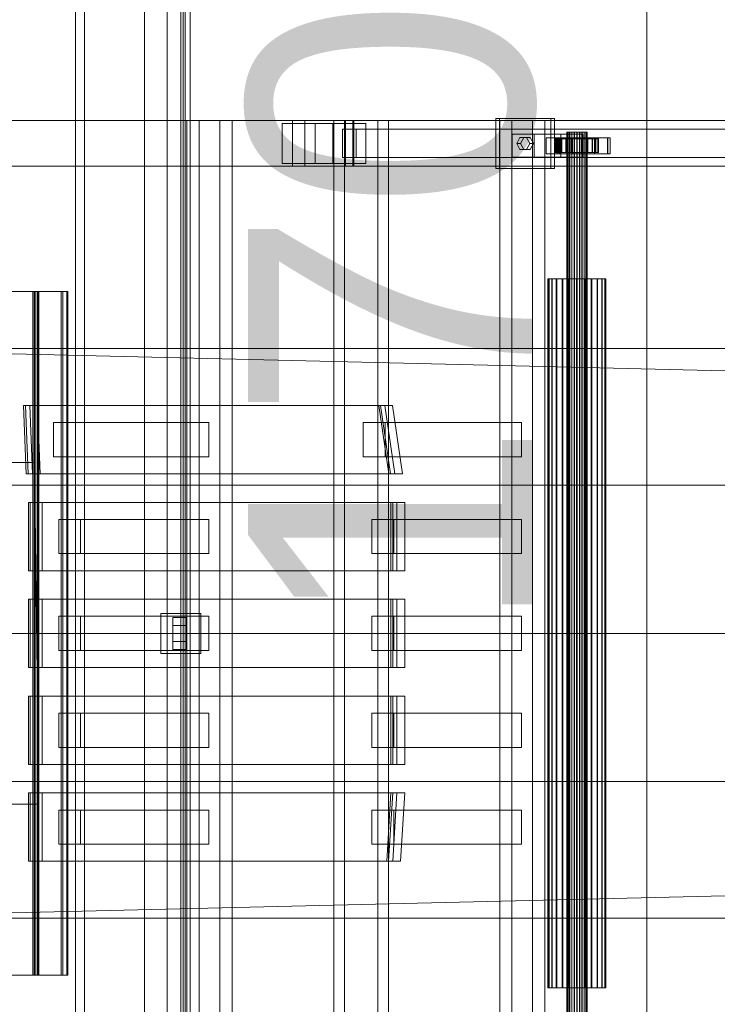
# Model space of a CAD drawing. Header units: millimetres. Extents: x -1970 to 61924, y -58230 to 6847.
# Tile 355 of 656: x 1200 to 1812, y -18325 to -17461. Entities that reach past the tile are written whole.
import ezdxf

# ---------------------------------------------------------------- set-up
doc = ezdxf.new("R2010")
doc.units = ezdxf.units.MM
for name, color, linetype, lineweight in [('COTAS_O', 1, 'Continuous', 0), ('COTAS_P', 1, 'Continuous', 0), ('superior_C01', 7, 'Continuous', 0), ('superior_dos-C01', 7, 'Continuous', 0), ('superior_tolva', 7, 'Continuous', 0)]:
    doc.layers.add(name, color=color, linetype=linetype, lineweight=lineweight)
doc.dimstyles.new('R19_100', dxfattribs={"dimtxt": 250, "dimasz": 150, "dimexe": 150, "dimexo": 80, "dimgap": 100, "dimtad": 1, "dimtih": 1, "dimtoh": 1, "dimdsep": 46, "dimcen": 0.09, "dimadec": 0, "dimazin": 0, "dimtfac": 1, "dimtdec": 4, "dimtofl": 0, "dimtmove": 0, "dimatfit": 3, "dimfxl": 1, "dimtolj": 1, "dimtzin": 0, "dimarcsym": 0})

# ---------------------------------------------------------------- blocks, each defined once
blk = doc.blocks.new('DIM_R26_32')
at = {"layer": 'COTAS_O'}
for p, q in [((649.2, -16275), (604.2, -16425)), ((1349.2, -16275), (649.2, -16275)), ((649.2, -19725), (649.2, -16275)), ((649.2, -16275), (694.2, -16425)), ((649.2, -19725), (604.2, -19575)), ((649.2, -19725), (694.2, -19575)), ((1349.2, -19725), (649.2, -19725))]:
    blk.add_line(p, q, dxfattribs=at)
blk.add_text('3450 O', height=250, rotation=90, dxfattribs=at).set_placement((549.2, -18000))
blk = doc.blocks.new('DIM_R26_33')
at = {"layer": 'COTAS_P'}
for p, q in [((850, -17150), (1750, -17150)), ((1750, -17150), (1705, -17300)), ((1750, -18850), (1750, -17150)), ((1750, -17150), (1795, -17300)), ((1750, -18850), (1705, -18700)), ((1750, -18850), (1795, -18700)), ((850, -18850), (1750, -18850))]:
    blk.add_line(p, q, dxfattribs=at)
blk.add_text('1700 P', height=250, rotation=90, dxfattribs=at).set_placement((1650, -18000))

msp = doc.modelspace()

# ---------------------------------------------------------------- linework, layer by layer
at = {"layer": 'superior_C01'}
for p, q in [((1665.605, -17548), (1617.457, -17548)), ((1617.457, -17548), (1617.457, -17592)), ((1620.692, -17548), (1617.457, -17548)), ((1620.692, -17592), (1620.692, -17548)), ((1620.692, -17548), (1668.841, -17548)), ((1665.605, -17592), (1665.605, -17548)), ((1665.605, -17548), (1668.841, -17548)), ((1668.841, -17548), (1668.841, -17592)), ((1439.231, -17550), (865.11, -17550)), ((875.895, -17550), (1450.016, -17550)), ((1485.525, -17550), (888.756, -17550)), ((895.387, -17550), (1492.156, -17550)), ((1375.287, -17550), (1346.398, -17550)), ((1346.398, -17550), (1346.398, -18450)), ((1357.182, -17550), (1346.398, -17550)), ((1357.182, -18450), (1357.182, -17550)), ((1357.182, -17550), (1386.071, -17550)), ((1375.287, -18450), (1375.287, -17550)), ((1375.287, -17550), (1386.071, -17550)), ((1386.071, -17550), (1386.071, -18450)), ((1459.068, -17552.5), (1430.179, -17552.5)), ((1430.179, -17552.5), (1430.179, -17587.5)), ((1474.396, -17552.5), (1430.179, -17552.5)), ((1439.231, -17550), (1450.016, -17550)), ((1439.231, -17590), (1439.231, -17550)), ((2594.793, -17550), (1439.231, -17550)), ((1450.016, -17550), (1450.016, -17590)), ((1450.016, -17550), (2605.578, -17550)), ((1459.068, -17587.5), (1459.068, -17552.5)), ((1459.068, -17552.5), (1503.285, -17552.5)), ((1474.396, -17587.5), (1474.396, -17552.5)), ((1474.396, -17552.5), (1503.285, -17552.5)), ((1513.902, -17550), (1475.383, -17550)), ((1475.383, -17550), (1475.383, -18450)), ((1484.819, -17550), (1475.383, -17550)), ((1482.878, -17557.5), (1494.804, -17557.5)), ((1482.878, -17582.5), (1482.878, -17557.5)), ((2594.223, -17557.5), (1482.878, -17557.5)), ((1484.651, -17550), (1493.03, -17550)), ((1484.651, -17590), (1484.651, -17550)), ((2674.184, -17550), (1484.651, -17550)), ((1484.819, -18450), (1484.819, -17550)), ((1484.819, -17550), (1523.338, -17550)), ((1485.525, -17550), (1485.525, -17590)), ((1492.156, -17550), (1485.525, -17550)), ((1492.156, -17590), (1492.156, -17550)), ((1493.03, -17550), (1493.03, -17590)), ((1493.03, -17550), (2682.563, -17550)), ((1494.804, -17557.5), (1494.804, -17582.5)), ((1494.804, -17557.5), (2606.148, -17557.5)), ((1503.285, -17552.5), (1503.285, -17587.5)), ((1513.902, -18450), (1513.902, -17550)), ((1513.902, -17550), (1523.338, -17550)), ((1523.338, -17550), (1523.338, -18450)), ((1649.732, -17550), (1620.843, -17550)), ((1620.843, -17550), (1620.843, -18450)), ((1631.628, -17550), (1620.843, -17550)), ((1631.628, -18450), (1631.628, -17550)), ((1631.628, -17550), (1660.517, -17550)), ((1649.732, -18450), (1649.732, -17550)), ((1649.732, -17550), (1660.517, -17550)), ((1660.517, -17550), (1660.517, -18450)), ((1651.161, -17562), (1631.902, -17562)), ((1631.902, -17562), (1631.902, -17582)), ((1674.387, -17562), (1631.902, -17562)), ((1635.753, -17570), (1638.642, -17564.804)), ((1638.642, -17564.804), (1644.42, -17564.804)), ((1641.878, -17564.804), (1638.642, -17564.804)), ((1641.878, -17564.804), (1638.989, -17570)), ((1647.656, -17564.804), (1641.878, -17564.804)), ((1644.42, -17564.804), (1647.309, -17570)), ((1647.656, -17564.804), (1644.42, -17564.804)), ((1650.544, -17570), (1647.656, -17564.804)), ((1651.161, -17582), (1651.161, -17562)), ((1651.161, -17562), (1693.646, -17562)), ((1673.308, -17565), (1661.753, -17565)), ((1661.753, -17565), (1661.753, -17579)), ((1673.076, -17565), (1661.753, -17565)), ((1670.193, -17566), (1669.601, -17566)), ((1669.601, -17566), (1679.6, -17566)), ((1669.601, -17578), (1669.601, -17566)), ((1669.601, -17566), (1670.303, -17566)), ((1672.04, -17566), (1670.193, -17566)), ((1670.193, -17566), (1679.881, -17566)), ((1670.193, -17578), (1670.193, -17566)), ((1670.303, -17566), (1679.933, -17566)), ((1670.303, -17578), (1670.303, -17566)), ((1670.303, -17566), (1672.253, -17566)), ((1715.601, -17565), (1671.305, -17565)), ((1671.305, -17565), (1671.305, -17579)), ((1673.462, -17565), (1671.305, -17565)), ((1675.015, -17566), (1672.04, -17566)), ((1672.04, -17566), (1680.756, -17566)), ((1672.04, -17578), (1672.04, -17566)), ((1672.253, -17566), (1680.856, -17566)), ((1672.253, -17578), (1672.253, -17566)), ((1672.253, -17566), (1675.316, -17566)), ((1673.076, -17579), (1673.076, -17565)), ((1673.076, -17565), (1684.632, -17565)), ((1673.308, -17579), (1673.308, -17565)), ((1673.308, -17565), (1684.632, -17565)), ((1673.462, -17579), (1673.462, -17565)), ((1673.462, -17565), (1717.758, -17565)), ((1674.387, -17582), (1674.387, -17562)), ((1674.387, -17562), (1693.646, -17562)), ((1678.916, -17566), (1675.015, -17566)), ((1675.015, -17566), (1682.165, -17566)), ((1675.015, -17578), (1675.015, -17566)), ((1675.316, -17566), (1682.307, -17566)), ((1675.316, -17578), (1675.316, -17566)), ((1675.316, -17566), (1679.285, -17566)), ((1683.477, -17566), (1678.916, -17566)), ((1678.916, -17566), (1684.013, -17566)), ((1678.916, -17578), (1678.916, -17566)), ((1679.285, -17566), (1684.187, -17566)), ((1679.285, -17578), (1679.285, -17566)), ((1679.285, -17566), (1683.888, -17566)), ((1679.881, -17560), (1679.6, -17560)), ((1679.6, -17560), (1679.933, -17560)), ((1679.6, -18440), (1679.6, -17560)), ((1679.6, -17566), (1679.881, -17566)), ((1679.6, -17566), (1679.6, -17578)), ((1679.933, -17566), (1679.6, -17566)), ((1680.756, -17560), (1679.881, -17560)), ((1679.881, -18440), (1679.881, -17560)), ((1679.881, -17566), (1680.756, -17566)), ((1679.881, -17566), (1679.881, -17578)), ((1679.933, -17560), (1680.856, -17560)), ((1679.933, -18440), (1679.933, -17560)), ((1679.933, -17566), (1679.933, -17578)), ((1680.856, -17566), (1679.933, -17566)), ((1682.165, -17560), (1680.756, -17560)), ((1680.756, -18440), (1680.756, -17560)), ((1680.756, -17566), (1682.165, -17566)), ((1680.756, -17566), (1680.756, -17578)), ((1680.856, -17560), (1682.307, -17560)), ((1680.856, -18440), (1680.856, -17560)), ((1680.856, -17566), (1680.856, -17578)), ((1682.307, -17566), (1680.856, -17566)), ((1684.013, -17560), (1682.165, -17560)), ((1682.165, -18440), (1682.165, -17560)), ((1682.165, -17566), (1684.013, -17566)), ((1682.165, -17566), (1682.165, -17578)), ((1682.307, -17560), (1684.187, -17560)), ((1682.307, -18440), (1682.307, -17560)), ((1682.307, -17566), (1682.307, -17578)), ((1684.187, -17566), (1682.307, -17566)), ((1688.387, -17566), (1683.477, -17566)), ((1683.477, -17566), (1686.173, -17566)), ((1683.477, -17578), (1683.477, -17566)), ((1683.888, -17566), (1686.368, -17566)), ((1683.888, -17578), (1683.888, -17566)), ((1683.888, -17566), (1688.812, -17566)), ((1686.173, -17560), (1684.013, -17560)), ((1684.013, -18440), (1684.013, -17560)), ((1684.013, -17566), (1686.173, -17566)), ((1684.013, -17566), (1684.013, -17578)), ((1684.187, -17560), (1686.368, -17560)), ((1684.187, -18440), (1684.187, -17560)), ((1684.187, -17566), (1684.187, -17578)), ((1686.368, -17566), (1684.187, -17566)), ((1684.632, -17565), (1684.632, -17579)), ((1688.499, -17560), (1686.173, -17560)), ((1686.173, -18440), (1686.173, -17560)), ((1686.173, -17566), (1688.499, -17566)), ((1686.173, -17566), (1686.173, -17578)), ((1686.368, -17560), (1688.701, -17560)), ((1686.368, -18440), (1686.368, -17560)), ((1686.368, -17566), (1686.368, -17578)), ((1688.701, -17566), (1686.368, -17566)), ((1693.312, -17566), (1688.387, -17566)), ((1688.387, -17566), (1688.499, -17566)), ((1688.387, -17578), (1688.387, -17566)), ((1690.832, -17560), (1688.499, -17560)), ((1688.499, -18440), (1688.499, -17560)), ((1688.499, -17566), (1690.832, -17566)), ((1688.499, -17566), (1688.499, -17578)), ((1688.701, -17560), (1691.026, -17560)), ((1688.701, -18440), (1688.701, -17560)), ((1688.812, -17566), (1688.701, -17566)), ((1688.701, -17566), (1688.701, -17578)), ((1691.026, -17566), (1688.701, -17566)), ((1688.812, -17578), (1688.812, -17566)), ((1688.812, -17566), (1693.722, -17566)), ((1693.012, -17560), (1690.832, -17560)), ((1690.832, -18440), (1690.832, -17560)), ((1693.312, -17566), (1690.832, -17566)), ((1690.832, -17566), (1693.012, -17566)), ((1690.832, -17566), (1690.832, -17578)), ((1691.026, -17560), (1693.187, -17560)), ((1691.026, -18440), (1691.026, -17560)), ((1693.722, -17566), (1691.026, -17566)), ((1691.026, -17566), (1691.026, -17578)), ((1693.187, -17566), (1691.026, -17566)), ((1704.123, -17565), (1692.568, -17565)), ((1692.568, -17565), (1692.568, -17579)), ((1703.891, -17565), (1692.568, -17565)), ((1694.892, -17560), (1693.012, -17560)), ((1693.012, -18440), (1693.012, -17560)), ((1697.915, -17566), (1693.012, -17566)), ((1693.012, -17566), (1694.892, -17566)), ((1693.012, -17566), (1693.012, -17578)), ((1693.187, -17560), (1695.035, -17560)), ((1693.187, -18440), (1693.187, -17560)), ((1698.283, -17566), (1693.187, -17566)), ((1693.187, -17566), (1693.187, -17578)), ((1695.035, -17566), (1693.187, -17566)), ((1697.915, -17566), (1693.312, -17566)), ((1693.312, -17578), (1693.312, -17566)), ((1693.646, -17562), (1693.646, -17582)), ((1693.722, -17578), (1693.722, -17566)), ((1693.722, -17566), (1698.283, -17566)), ((1696.343, -17560), (1694.892, -17560)), ((1694.892, -18440), (1694.892, -17560)), ((1701.884, -17566), (1694.892, -17566)), ((1694.892, -17566), (1696.343, -17566)), ((1694.892, -17566), (1694.892, -17578)), ((1695.035, -17560), (1696.444, -17560)), ((1695.035, -18440), (1695.035, -17560)), ((1702.184, -17566), (1695.035, -17566)), ((1695.035, -17566), (1695.035, -17578)), ((1696.444, -17566), (1695.035, -17566)), ((1697.267, -17560), (1696.343, -17560)), ((1696.343, -18440), (1696.343, -17560)), ((1704.947, -17566), (1696.343, -17566)), ((1696.343, -17566), (1697.267, -17566)), ((1696.343, -17566), (1696.343, -17578)), ((1696.444, -17560), (1697.319, -17560)), ((1696.444, -18440), (1696.444, -17560)), ((1705.16, -17566), (1696.444, -17566)), ((1696.444, -17566), (1696.444, -17578)), ((1697.319, -17566), (1696.444, -17566)), ((1697.599, -17560), (1697.267, -17560)), ((1697.267, -17560), (1697.267, -18440)), ((1697.267, -17566), (1706.896, -17566)), ((1697.267, -17578), (1697.267, -17566)), ((1697.267, -17566), (1697.599, -17566)), ((1697.319, -17560), (1697.599, -17560)), ((1697.319, -18440), (1697.319, -17560)), ((1707.006, -17566), (1697.319, -17566)), ((1697.319, -17566), (1697.319, -17578)), ((1697.599, -17566), (1697.319, -17566)), ((1697.599, -18440), (1697.599, -17560)), ((1707.599, -17566), (1697.599, -17566)), ((1697.599, -17566), (1697.599, -17578)), ((1701.884, -17566), (1697.915, -17566)), ((1697.915, -17578), (1697.915, -17566)), ((1698.283, -17578), (1698.283, -17566)), ((1698.283, -17566), (1702.184, -17566)), ((1704.947, -17566), (1701.884, -17566)), ((1701.884, -17578), (1701.884, -17566)), ((1702.184, -17578), (1702.184, -17566)), ((1702.184, -17566), (1705.16, -17566)), ((1703.891, -17579), (1703.891, -17565)), ((1703.891, -17565), (1715.447, -17565)), ((1704.123, -17579), (1704.123, -17565)), ((1704.123, -17565), (1715.447, -17565)), ((1706.896, -17566), (1704.947, -17566)), ((1704.947, -17578), (1704.947, -17566)), ((1705.16, -17578), (1705.16, -17566)), ((1705.16, -17566), (1707.006, -17566)), ((1706.896, -17566), (1706.896, -17578)), ((1707.599, -17566), (1706.896, -17566)), ((1707.006, -17578), (1707.006, -17566)), ((1707.006, -17566), (1707.599, -17566)), ((1707.599, -17578), (1707.599, -17566)), ((1715.447, -17565), (1715.447, -17579)), ((1715.601, -17579), (1715.601, -17565)), ((1715.601, -17565), (1717.758, -17565)), ((1717.758, -17565), (1717.758, -17579)), ((1638.642, -17575.196), (1635.753, -17570)), ((1635.753, -17570), (1638.989, -17570)), ((1644.42, -17575.196), (1638.642, -17575.196)), ((1641.878, -17575.196), (1638.642, -17575.196)), ((1638.989, -17570), (1641.878, -17575.196)), ((1641.878, -17575.196), (1647.656, -17575.196)), ((1647.309, -17570), (1644.42, -17575.196)), ((1647.656, -17575.196), (1644.42, -17575.196)), ((1650.544, -17570), (1647.309, -17570)), ((1647.656, -17575.196), (1650.544, -17570)), ((1494.804, -17582.5), (1482.878, -17582.5)), ((1482.878, -17582.5), (2594.223, -17582.5)), ((1494.804, -17582.5), (2606.148, -17582.5)), ((1631.902, -17582), (1651.161, -17582)), ((1631.902, -17582), (1674.387, -17582)), ((1693.646, -17582), (1651.161, -17582)), ((1661.753, -17579), (1673.308, -17579)), ((1661.753, -17579), (1673.076, -17579)), ((1679.6, -17578), (1669.601, -17578)), ((1669.601, -17578), (1670.193, -17578)), ((1670.303, -17578), (1669.601, -17578)), ((1679.881, -17578), (1670.193, -17578)), ((1670.193, -17578), (1672.04, -17578)), ((1679.933, -17578), (1670.303, -17578)), ((1672.253, -17578), (1670.303, -17578)), ((1671.305, -17579), (1715.601, -17579)), ((1671.305, -17579), (1673.462, -17579)), ((1680.756, -17578), (1672.04, -17578)), ((1672.04, -17578), (1675.015, -17578)), ((1680.856, -17578), (1672.253, -17578)), ((1675.316, -17578), (1672.253, -17578)), ((1684.632, -17579), (1673.076, -17579)), ((1684.632, -17579), (1673.308, -17579)), ((1717.758, -17579), (1673.462, -17579)), ((1693.646, -17582), (1674.387, -17582)), ((1682.165, -17578), (1675.015, -17578)), ((1675.015, -17578), (1678.916, -17578)), ((1682.307, -17578), (1675.316, -17578)), ((1679.285, -17578), (1675.316, -17578)), ((1684.013, -17578), (1678.916, -17578)), ((1678.916, -17578), (1683.477, -17578)), ((1684.187, -17578), (1679.285, -17578)), ((1683.888, -17578), (1679.285, -17578)), ((1679.881, -17578), (1679.6, -17578)), ((1679.6, -17578), (1679.933, -17578)), ((1680.756, -17578), (1679.881, -17578)), ((1679.933, -17578), (1680.856, -17578)), ((1682.165, -17578), (1680.756, -17578)), ((1680.856, -17578), (1682.307, -17578)), ((1684.013, -17578), (1682.165, -17578)), ((1682.307, -17578), (1684.187, -17578)), ((1686.173, -17578), (1683.477, -17578)), ((1683.477, -17578), (1688.387, -17578)), ((1686.368, -17578), (1683.888, -17578)), ((1688.812, -17578), (1683.888, -17578)), ((1686.173, -17578), (1684.013, -17578)), ((1684.187, -17578), (1686.368, -17578)), ((1688.499, -17578), (1686.173, -17578)), ((1686.368, -17578), (1688.701, -17578)), ((1688.499, -17578), (1688.387, -17578)), ((1688.387, -17578), (1693.312, -17578)), ((1690.832, -17578), (1688.499, -17578)), ((1688.701, -17578), (1688.812, -17578)), ((1688.701, -17578), (1691.026, -17578)), ((1693.722, -17578), (1688.812, -17578)), ((1693.012, -17578), (1690.832, -17578)), ((1690.832, -17578), (1693.312, -17578)), ((1691.026, -17578), (1693.722, -17578)), ((1691.026, -17578), (1693.187, -17578)), ((1692.568, -17579), (1704.123, -17579)), ((1692.568, -17579), (1703.891, -17579)), ((1694.892, -17578), (1693.012, -17578)), ((1693.012, -17578), (1697.915, -17578)), ((1693.187, -17578), (1698.283, -17578)), ((1693.187, -17578), (1695.035, -17578)), ((1693.312, -17578), (1697.915, -17578)), ((1698.283, -17578), (1693.722, -17578)), ((1696.343, -17578), (1694.892, -17578)), ((1694.892, -17578), (1701.884, -17578)), ((1695.035, -17578), (1702.184, -17578)), ((1695.035, -17578), (1696.444, -17578)), ((1697.267, -17578), (1696.343, -17578)), ((1696.343, -17578), (1704.947, -17578)), ((1696.444, -17578), (1705.16, -17578)), ((1696.444, -17578), (1697.319, -17578)), ((1706.896, -17578), (1697.267, -17578)), ((1697.599, -17578), (1697.267, -17578)), ((1697.319, -17578), (1707.006, -17578)), ((1697.319, -17578), (1697.599, -17578)), ((1697.599, -17578), (1707.599, -17578)), ((1697.915, -17578), (1701.884, -17578)), ((1702.184, -17578), (1698.283, -17578)), ((1701.884, -17578), (1704.947, -17578)), ((1705.16, -17578), (1702.184, -17578)), ((1715.447, -17579), (1703.891, -17579)), ((1715.447, -17579), (1704.123, -17579)), ((1704.947, -17578), (1706.896, -17578)), ((1707.006, -17578), (1705.16, -17578)), ((1706.896, -17578), (1707.599, -17578)), ((1707.599, -17578), (1707.006, -17578)), ((1717.758, -17579), (1715.601, -17579)), ((865.11, -17590), (1439.231, -17590)), ((875.895, -17590), (1450.016, -17590)), ((888.756, -17590), (1485.525, -17590)), ((895.387, -17590), (1492.156, -17590)), ((1430.179, -17587.5), (1459.068, -17587.5)), ((1474.396, -17587.5), (1430.179, -17587.5)), ((1450.016, -17590), (1439.231, -17590)), ((1439.231, -17590), (2594.793, -17590)), ((1450.016, -17590), (2605.578, -17590)), ((1503.285, -17587.5), (1459.068, -17587.5)), ((1503.285, -17587.5), (1474.396, -17587.5)), ((1493.03, -17590), (1484.651, -17590)), ((1484.651, -17590), (2674.184, -17590)), ((1485.525, -17590), (1492.156, -17590)), ((1493.03, -17590), (2682.563, -17590)), ((1617.457, -17592), (1665.605, -17592)), ((1617.457, -17592), (1620.692, -17592)), ((1668.841, -17592), (1620.692, -17592)), ((1668.841, -17592), (1665.605, -17592)), ((1663.993, -17688.85), (1663.201, -17688.85)), ((1663.201, -17688.85), (1664.14, -17688.85)), ((1663.201, -18311.15), (1663.201, -17688.85)), ((1666.462, -17688.85), (1663.993, -17688.85)), ((1663.993, -18311.15), (1663.993, -17688.85)), ((1664.14, -17688.85), (1666.746, -17688.85)), ((1664.14, -18311.15), (1664.14, -17688.85)), ((1670.439, -17688.85), (1666.462, -17688.85)), ((1666.462, -18311.15), (1666.462, -17688.85)), ((1666.746, -17688.85), (1670.841, -17688.85)), ((1666.746, -18311.15), (1666.746, -17688.85)), ((1675.654, -17688.85), (1670.439, -17688.85)), ((1670.439, -18311.15), (1670.439, -17688.85)), ((1670.841, -17688.85), (1676.147, -17688.85)), ((1670.841, -18311.15), (1670.841, -17688.85)), ((1681.752, -17688.85), (1675.654, -17688.85)), ((1675.654, -18311.15), (1675.654, -17688.85)), ((1676.147, -17688.85), (1682.301, -17688.85)), ((1676.147, -18311.15), (1676.147, -17688.85)), ((1688.315, -17688.85), (1681.752, -17688.85)), ((1681.752, -18311.15), (1681.752, -17688.85)), ((1682.301, -17688.85), (1688.884, -17688.85)), ((1682.301, -18311.15), (1682.301, -17688.85)), ((1694.899, -17688.85), (1688.315, -17688.85)), ((1688.315, -18311.15), (1688.315, -17688.85)), ((1688.884, -17688.85), (1695.448, -17688.85)), ((1688.884, -18311.15), (1688.884, -17688.85)), ((1701.053, -17688.85), (1694.899, -17688.85)), ((1694.899, -18311.15), (1694.899, -17688.85)), ((1695.448, -17688.85), (1701.545, -17688.85)), ((1695.448, -18311.15), (1695.448, -17688.85)), ((1706.358, -17688.85), (1701.053, -17688.85)), ((1701.053, -18311.15), (1701.053, -17688.85)), ((1701.545, -17688.85), (1706.76, -17688.85)), ((1701.545, -18311.15), (1701.545, -17688.85)), ((1710.453, -17688.85), (1706.358, -17688.85)), ((1706.358, -18311.15), (1706.358, -17688.85)), ((1706.76, -17688.85), (1710.738, -17688.85)), ((1706.76, -18311.15), (1706.76, -17688.85)), ((1713.059, -17688.85), (1710.453, -17688.85)), ((1710.453, -18311.15), (1710.453, -17688.85)), ((1710.738, -17688.85), (1713.206, -17688.85)), ((1710.738, -18311.15), (1710.738, -17688.85)), ((1713.998, -17688.85), (1713.059, -17688.85)), ((1713.059, -17688.85), (1713.059, -18311.15)), ((1713.206, -17688.85), (1713.998, -17688.85)), ((1713.206, -18311.15), (1713.206, -17688.85)), ((1713.998, -18311.15), (1713.998, -17688.85)), ((1212.356, -17700), (1164.208, -17700)), ((1165.012, -17700), (1213.45, -17700)), ((1166.904, -17700), (1215.053, -17700)), ((1215.93, -17700), (1167.491, -17700)), ((1236.31, -17700), (1211.431, -17700)), ((1211.431, -17700), (1215.634, -17700)), ((1211.431, -17700), (1211.431, -18300)), ((1212.356, -18300), (1212.356, -17700)), ((1212.356, -17700), (1215.053, -17700)), ((1212.583, -17700), (1237.64, -17700)), ((1216.45, -17700), (1212.583, -17700)), ((1212.583, -18300), (1212.583, -17700)), ((1213.45, -17700), (1213.45, -18300)), ((1215.93, -17700), (1213.45, -17700)), ((1215.053, -17700), (1215.053, -18300)), ((1215.634, -17700), (1241.161, -17700)), ((1215.634, -18300), (1215.634, -17700)), ((1215.93, -18300), (1215.93, -17700)), ((1242.102, -17700), (1216.45, -17700)), ((1216.45, -17700), (1216.45, -18300)), ((1241.161, -17700), (1236.31, -17700)), ((1236.31, -18300), (1236.31, -17700)), ((1237.64, -17700), (1242.102, -17700)), ((1237.64, -17700), (1237.64, -18300)), ((1241.161, -17700), (1241.161, -18300)), ((1242.102, -18300), (1242.102, -17700)), ((995.816, -17750), (1901.94, -17771.702)), ((1903.548, -17771.702), (997.424, -17750)), ((1103.221, -17750), (10242.208, -17750)), ((10243.564, -17750), (1104.577, -17750)), ((1514.741, -17800), (1203.191, -17800)), ((1203.191, -17800), (1205.55, -17860)), ((1204.808, -17800), (1203.191, -17800)), ((1516.359, -17800), (1204.808, -17800)), ((1204.808, -17800), (1207.168, -17860)), ((1208.583, -17800), (1204.808, -17800)), ((1520.134, -17800), (1208.583, -17800)), ((1208.583, -17800), (1210.942, -17860)), ((1215.323, -17800), (1208.583, -17800)), ((1217.683, -17860), (1215.323, -17800)), ((1215.323, -17800), (1526.874, -17800)), ((1523.481, -17860), (1514.741, -17800)), ((1514.741, -17800), (1516.359, -17800)), ((1525.099, -17860), (1516.359, -17800)), ((1516.359, -17800), (1520.134, -17800)), ((1528.874, -17860), (1520.134, -17800)), ((1520.134, -17800), (1526.874, -17800)), ((1526.874, -17800), (1535.614, -17860)), ((1248.744, -17815), (1229.485, -17815)), ((1229.485, -17815), (1229.485, -17845)), ((1346.398, -17815), (1229.485, -17815)), ((1248.744, -17845), (1248.744, -17815)), ((1248.744, -17815), (1365.657, -17815)), ((1346.398, -17845), (1346.398, -17815)), ((1346.398, -17815), (1365.657, -17815)), ((1365.657, -17815), (1365.657, -17845)), ((1520.307, -17815), (1501.047, -17815)), ((1501.047, -17815), (1501.047, -17845)), ((1620.843, -17815), (1501.047, -17815)), ((1520.307, -17845), (1520.307, -17815)), ((1520.307, -17815), (1640.103, -17815)), ((1620.843, -17845), (1620.843, -17815)), ((1620.843, -17815), (1640.103, -17815)), ((1640.103, -17815), (1640.103, -17845)), ((1229.485, -17845), (1248.744, -17845)), ((1229.485, -17845), (1346.398, -17845)), ((1365.657, -17845), (1248.744, -17845)), ((1365.657, -17845), (1346.398, -17845)), ((1501.047, -17845), (1520.307, -17845)), ((1501.047, -17845), (1620.843, -17845)), ((1640.103, -17845), (1520.307, -17845)), ((1640.103, -17845), (1620.843, -17845)), ((1205.55, -17860), (1523.481, -17860)), ((1205.55, -17860), (1207.168, -17860)), ((1207.168, -17860), (1525.099, -17860)), ((1207.168, -17860), (1210.942, -17860)), ((1210.942, -17860), (1528.874, -17860)), ((1210.942, -17860), (1217.683, -17860)), ((1535.614, -17860), (1217.683, -17860)), ((1525.099, -17860), (1523.481, -17860)), ((1528.874, -17860), (1525.099, -17860)), ((1535.614, -17860), (1528.874, -17860)), ((995.816, -17870), (1920.384, -17870)), ((1921.992, -17870), (997.424, -17870)), ((1525.369, -17885), (1207.438, -17885)), ((1207.438, -17885), (1207.438, -17945)), ((1209.056, -17885), (1207.438, -17885)), ((1526.987, -17885), (1209.056, -17885)), ((1209.056, -17885), (1209.056, -17945)), ((1212.83, -17885), (1209.056, -17885)), ((1530.761, -17885), (1212.83, -17885)), ((1212.83, -17885), (1212.83, -17945)), ((1219.571, -17885), (1212.83, -17885)), ((1219.571, -17945), (1219.571, -17885)), ((1219.571, -17885), (1537.502, -17885)), ((1525.369, -17945), (1525.369, -17885)), ((1525.369, -17885), (1526.987, -17885)), ((1526.987, -17945), (1526.987, -17885)), ((1526.987, -17885), (1530.761, -17885)), ((1530.761, -17945), (1530.761, -17885)), ((1530.761, -17885), (1537.502, -17885)), ((1537.502, -17885), (1537.502, -17945)), ((1253.281, -17900), (1234.022, -17900)), ((1234.022, -17900), (1234.022, -17930)), ((1346.398, -17900), (1234.022, -17900)), ((1253.281, -17930), (1253.281, -17900)), ((1253.281, -17900), (1365.657, -17900)), ((1346.398, -17930), (1346.398, -17900)), ((1346.398, -17900), (1365.657, -17900)), ((1365.657, -17900), (1365.657, -17930)), ((1527.858, -17900), (1508.599, -17900)), ((1508.599, -17900), (1508.599, -17930)), ((1620.843, -17900), (1508.599, -17900)), ((1527.858, -17930), (1527.858, -17900)), ((1527.858, -17900), (1640.103, -17900)), ((1620.843, -17930), (1620.843, -17900)), ((1620.843, -17900), (1640.103, -17900)), ((1640.103, -17900), (1640.103, -17930)), ((1234.022, -17930), (1253.281, -17930)), ((1234.022, -17930), (1346.398, -17930)), ((1365.657, -17930), (1253.281, -17930)), ((1365.657, -17930), (1346.398, -17930)), ((1508.599, -17930), (1527.858, -17930)), ((1508.599, -17930), (1620.843, -17930)), ((1640.103, -17930), (1527.858, -17930)), ((1640.103, -17930), (1620.843, -17930)), ((1207.438, -17945), (1525.369, -17945)), ((1207.438, -17945), (1209.056, -17945)), ((1209.056, -17945), (1526.987, -17945)), ((1209.056, -17945), (1212.83, -17945)), ((1212.83, -17945), (1530.761, -17945)), ((1212.83, -17945), (1219.571, -17945)), ((1537.502, -17945), (1219.571, -17945)), ((1526.987, -17945), (1525.369, -17945)), ((1530.761, -17945), (1526.987, -17945)), ((1537.502, -17945), (1530.761, -17945)), ((1525.369, -17970), (1207.438, -17970)), ((1207.438, -17970), (1207.438, -18030)), ((1209.056, -17970), (1207.438, -17970)), ((1526.987, -17970), (1209.056, -17970)), ((1209.056, -17970), (1209.056, -18030)), ((1212.83, -17970), (1209.056, -17970)), ((1530.761, -17970), (1212.83, -17970)), ((1212.83, -17970), (1212.83, -18030)), ((1219.571, -17970), (1212.83, -17970)), ((1219.571, -18030), (1219.571, -17970)), ((1219.571, -17970), (1537.502, -17970)), ((1525.369, -18030), (1525.369, -17970)), ((1525.369, -17970), (1526.987, -17970)), ((1526.987, -18030), (1526.987, -17970)), ((1526.987, -17970), (1530.761, -17970)), ((1530.761, -18030), (1530.761, -17970)), ((1530.761, -17970), (1537.502, -17970)), ((1537.502, -17970), (1537.502, -18030)), ((1253.281, -17985), (1234.022, -17985)), ((1234.022, -17985), (1234.022, -18015)), ((1346.398, -17985), (1234.022, -17985)), ((1253.281, -18015), (1253.281, -17985)), ((1253.281, -17985), (1365.657, -17985)), ((1346.398, -18015), (1346.398, -17985)), ((1346.398, -17985), (1365.657, -17985)), ((1365.657, -17985), (1365.657, -18015)), ((1527.858, -17985), (1508.599, -17985)), ((1508.599, -17985), (1508.599, -18015)), ((1620.843, -17985), (1508.599, -17985)), ((1527.858, -18015), (1527.858, -17985)), ((1527.858, -17985), (1640.103, -17985)), ((1620.843, -18015), (1620.843, -17985)), ((1620.843, -17985), (1640.103, -17985)), ((1640.103, -17985), (1640.103, -18015)), ((995.816, -18000), (1920.384, -18000)), ((1921.992, -18000), (997.424, -18000)), ((1234.022, -18015), (1253.281, -18015)), ((1234.022, -18015), (1346.398, -18015)), ((1365.657, -18015), (1253.281, -18015)), ((1365.657, -18015), (1346.398, -18015)), ((1508.599, -18015), (1527.858, -18015)), ((1508.599, -18015), (1620.843, -18015)), ((1640.103, -18015), (1527.858, -18015)), ((1640.103, -18015), (1620.843, -18015)), ((1207.438, -18030), (1525.369, -18030)), ((1207.438, -18030), (1209.056, -18030)), ((1209.056, -18030), (1526.987, -18030)), ((1209.056, -18030), (1212.83, -18030)), ((1212.83, -18030), (1530.761, -18030)), ((1212.83, -18030), (1219.571, -18030)), ((1537.502, -18030), (1219.571, -18030)), ((1526.987, -18030), (1525.369, -18030)), ((1530.761, -18030), (1526.987, -18030)), ((1537.502, -18030), (1530.761, -18030)), ((1525.369, -18055), (1207.438, -18055)), ((1207.438, -18055), (1207.438, -18115)), ((1209.056, -18055), (1207.438, -18055)), ((1526.987, -18055), (1209.056, -18055)), ((1209.056, -18055), (1209.056, -18115)), ((1212.83, -18055), (1209.056, -18055)), ((1530.761, -18055), (1212.83, -18055)), ((1212.83, -18055), (1212.83, -18115)), ((1219.571, -18055), (1212.83, -18055)), ((1219.571, -18115), (1219.571, -18055)), ((1219.571, -18055), (1537.502, -18055)), ((1525.369, -18115), (1525.369, -18055)), ((1525.369, -18055), (1526.987, -18055)), ((1526.987, -18115), (1526.987, -18055)), ((1526.987, -18055), (1530.761, -18055)), ((1530.761, -18115), (1530.761, -18055)), ((1530.761, -18055), (1537.502, -18055)), ((1537.502, -18055), (1537.502, -18115)), ((1253.281, -18070), (1234.022, -18070)), ((1234.022, -18070), (1234.022, -18100)), ((1346.398, -18070), (1234.022, -18070)), ((1253.281, -18100), (1253.281, -18070)), ((1253.281, -18070), (1365.657, -18070)), ((1346.398, -18100), (1346.398, -18070)), ((1346.398, -18070), (1365.657, -18070)), ((1365.657, -18070), (1365.657, -18100)), ((1527.858, -18070), (1508.599, -18070)), ((1508.599, -18070), (1508.599, -18100)), ((1620.843, -18070), (1508.599, -18070)), ((1527.858, -18100), (1527.858, -18070)), ((1527.858, -18070), (1640.103, -18070)), ((1620.843, -18100), (1620.843, -18070)), ((1620.843, -18070), (1640.103, -18070)), ((1640.103, -18070), (1640.103, -18100)), ((1234.022, -18100), (1253.281, -18100)), ((1234.022, -18100), (1346.398, -18100)), ((1365.657, -18100), (1253.281, -18100)), ((1365.657, -18100), (1346.398, -18100)), ((1508.599, -18100), (1527.858, -18100)), ((1508.599, -18100), (1620.843, -18100)), ((1640.103, -18100), (1527.858, -18100)), ((1640.103, -18100), (1620.843, -18100)), ((1207.438, -18115), (1525.369, -18115)), ((1207.438, -18115), (1209.056, -18115)), ((1209.056, -18115), (1526.987, -18115)), ((1209.056, -18115), (1212.83, -18115)), ((1212.83, -18115), (1530.761, -18115)), ((1212.83, -18115), (1219.571, -18115)), ((1537.502, -18115), (1219.571, -18115)), ((1526.987, -18115), (1525.369, -18115)), ((1530.761, -18115), (1526.987, -18115)), ((1537.502, -18115), (1530.761, -18115)), ((995.816, -18130), (1920.384, -18130)), ((1921.992, -18130), (997.424, -18130)), ((1525.369, -18140), (1207.438, -18140)), ((1207.438, -18140), (1207.438, -18200)), ((1209.056, -18140), (1207.438, -18140)), ((1526.987, -18140), (1209.056, -18140)), ((1209.056, -18140), (1209.056, -18200)), ((1212.83, -18140), (1209.056, -18140)), ((1530.761, -18140), (1212.83, -18140)), ((1212.83, -18140), (1212.83, -18200)), ((1219.571, -18140), (1212.83, -18140)), ((1219.571, -18200), (1219.571, -18140)), ((1219.571, -18140), (1537.502, -18140)), ((1521.833, -18200), (1525.369, -18140)), ((1523.451, -18200), (1526.987, -18140)), ((1525.369, -18140), (1526.987, -18140)), ((1526.987, -18140), (1530.761, -18140)), ((1527.226, -18200), (1530.761, -18140)), ((1530.761, -18140), (1537.502, -18140)), ((1537.502, -18140), (1533.966, -18200)), ((1253.281, -18155), (1234.022, -18155)), ((1234.022, -18155), (1234.022, -18185)), ((1346.398, -18155), (1234.022, -18155)), ((1253.281, -18185), (1253.281, -18155)), ((1253.281, -18155), (1365.657, -18155)), ((1346.398, -18185), (1346.398, -18155)), ((1346.398, -18155), (1365.657, -18155)), ((1365.657, -18155), (1365.657, -18185)), ((1527.858, -18155), (1508.599, -18155)), ((1508.599, -18155), (1508.599, -18185)), ((1620.843, -18155), (1508.599, -18155)), ((1527.858, -18185), (1527.858, -18155)), ((1527.858, -18155), (1640.103, -18155)), ((1620.843, -18185), (1620.843, -18155)), ((1620.843, -18155), (1640.103, -18155)), ((1640.103, -18155), (1640.103, -18185)), ((1234.022, -18185), (1253.281, -18185)), ((1234.022, -18185), (1346.398, -18185)), ((1365.657, -18185), (1253.281, -18185)), ((1365.657, -18185), (1346.398, -18185)), ((1508.599, -18185), (1527.858, -18185)), ((1508.599, -18185), (1620.843, -18185)), ((1640.103, -18185), (1527.858, -18185)), ((1640.103, -18185), (1620.843, -18185)), ((1207.438, -18200), (1521.833, -18200)), ((1207.438, -18200), (1209.056, -18200)), ((1209.056, -18200), (1523.451, -18200)), ((1209.056, -18200), (1212.83, -18200)), ((1212.83, -18200), (1527.226, -18200)), ((1212.83, -18200), (1219.571, -18200)), ((1533.966, -18200), (1219.571, -18200)), ((1523.451, -18200), (1521.833, -18200)), ((1527.226, -18200), (1523.451, -18200)), ((1533.966, -18200), (1527.226, -18200)), ((1901.94, -18228.298), (995.816, -18250)), ((997.424, -18250), (1903.548, -18228.298)), ((10242.208, -18250), (1103.221, -18250)), ((1104.577, -18250), (10243.564, -18250)), ((1164.208, -18300), (1212.356, -18300)), ((1213.45, -18300), (1165.012, -18300)), ((1215.053, -18300), (1166.904, -18300)), ((1167.491, -18300), (1215.93, -18300)), ((1215.634, -18300), (1211.431, -18300)), ((1211.431, -18300), (1236.31, -18300)), ((1215.053, -18300), (1212.356, -18300)), ((1212.583, -18300), (1216.45, -18300)), ((1237.64, -18300), (1212.583, -18300)), ((1213.45, -18300), (1215.93, -18300)), ((1241.161, -18300), (1215.634, -18300)), ((1216.45, -18300), (1242.102, -18300)), ((1236.31, -18300), (1241.161, -18300)), ((1242.102, -18300), (1237.64, -18300)), ((1664.14, -18311.15), (1663.201, -18311.15)), ((1663.201, -18311.15), (1663.993, -18311.15)), ((1663.993, -18311.15), (1666.462, -18311.15)), ((1666.746, -18311.15), (1664.14, -18311.15)), ((1666.462, -18311.15), (1670.439, -18311.15)), ((1670.841, -18311.15), (1666.746, -18311.15)), ((1670.439, -18311.15), (1675.654, -18311.15)), ((1676.147, -18311.15), (1670.841, -18311.15)), ((1675.654, -18311.15), (1681.752, -18311.15)), ((1682.301, -18311.15), (1676.147, -18311.15)), ((1681.752, -18311.15), (1688.315, -18311.15)), ((1688.884, -18311.15), (1682.301, -18311.15)), ((1688.315, -18311.15), (1694.899, -18311.15)), ((1695.448, -18311.15), (1688.884, -18311.15)), ((1694.899, -18311.15), (1701.053, -18311.15)), ((1701.545, -18311.15), (1695.448, -18311.15)), ((1701.053, -18311.15), (1706.358, -18311.15)), ((1706.76, -18311.15), (1701.545, -18311.15)), ((1706.358, -18311.15), (1710.453, -18311.15)), ((1710.738, -18311.15), (1706.76, -18311.15)), ((1710.453, -18311.15), (1713.059, -18311.15)), ((1713.206, -18311.15), (1710.738, -18311.15)), ((1713.059, -18311.15), (1713.998, -18311.15)), ((1713.998, -18311.15), (1713.206, -18311.15))]:
    msp.add_line(p, q, dxfattribs=at)
at = {"layer": 'superior_dos-C01'}
for p, q in [((1212.933, -17850), (1042.339, -17850)), ((1212.933, -17850), (1090, -17850)), ((1216.709, -18150), (1212.933, -17850)), ((1043.291, -18150), (1216.709, -18150)), ((1216.709, -18150), (1090, -18150))]:
    msp.add_line(p, q, dxfattribs=at)
at = {"layer": 'superior_tolva'}
for p, q in [((1248.7, -19821.5), (1248.7, -16178.5)), ((1256.7, -16178.5), (1256.7, -19821.5)), ((1329.2, -16178.5), (1329.2, -19821.5)), ((1309.2, -19725), (1309.2, -16275)), ((1341.2, -19725), (1341.2, -16275)), ((1343.2, -19725), (1343.2, -16275)), ((1345.065, -16275), (1345.065, -19725)), ((1349.2, -19725), (1349.2, -16275)), ((1323.7, -17982.5), (1358.7, -17982.5)), ((1323.7, -18017.5), (1323.7, -17982.5)), ((1334.2, -17993), (1334.2, -17986)), ((1346.2, -17986), (1334.2, -17986)), ((1346.2, -17986), (1346.2, -17993)), ((1358.7, -18017.5), (1358.7, -17982.5)), ((1334.2, -17993), (1334.2, -18007)), ((1334.2, -17993), (1346.2, -17993)), ((1346.2, -17993), (1346.2, -18007)), ((1334.2, -18007), (1334.2, -18014)), ((1334.2, -18007), (1346.2, -18007)), ((1346.2, -18007), (1346.2, -18014)), ((1334.2, -18014), (1346.2, -18014)), ((1323.7, -18017.5), (1358.7, -18017.5))]:
    msp.add_line(p, q, dxfattribs=at)

# ---------------------------------------------------------------- dimensions: what is measured, and where the dimension line sits
at = {"layer": 'COTAS_O'}
dim = msp.add_aligned_dim(p1=(1349.2, -19725), p2=(1349.2, -16275), distance=700, text='<> O', dimstyle='R19_100', dxfattribs=at)
dim.commit()
dim.dimension.update_dxf_attribs({"geometry": 'DIM_R26_32', "text_midpoint": (649.2, -18000)})
at = {"layer": 'COTAS_P'}
dim = msp.add_aligned_dim(p1=(850, -18850), p2=(850, -17150), distance=-900, text='<> P', dimstyle='R19_100', dxfattribs=at)
dim.commit()
dim.dimension.update_dxf_attribs({"geometry": 'DIM_R26_33', "text_midpoint": (1750, -18000)})

doc.saveas('drawing.dxf')
